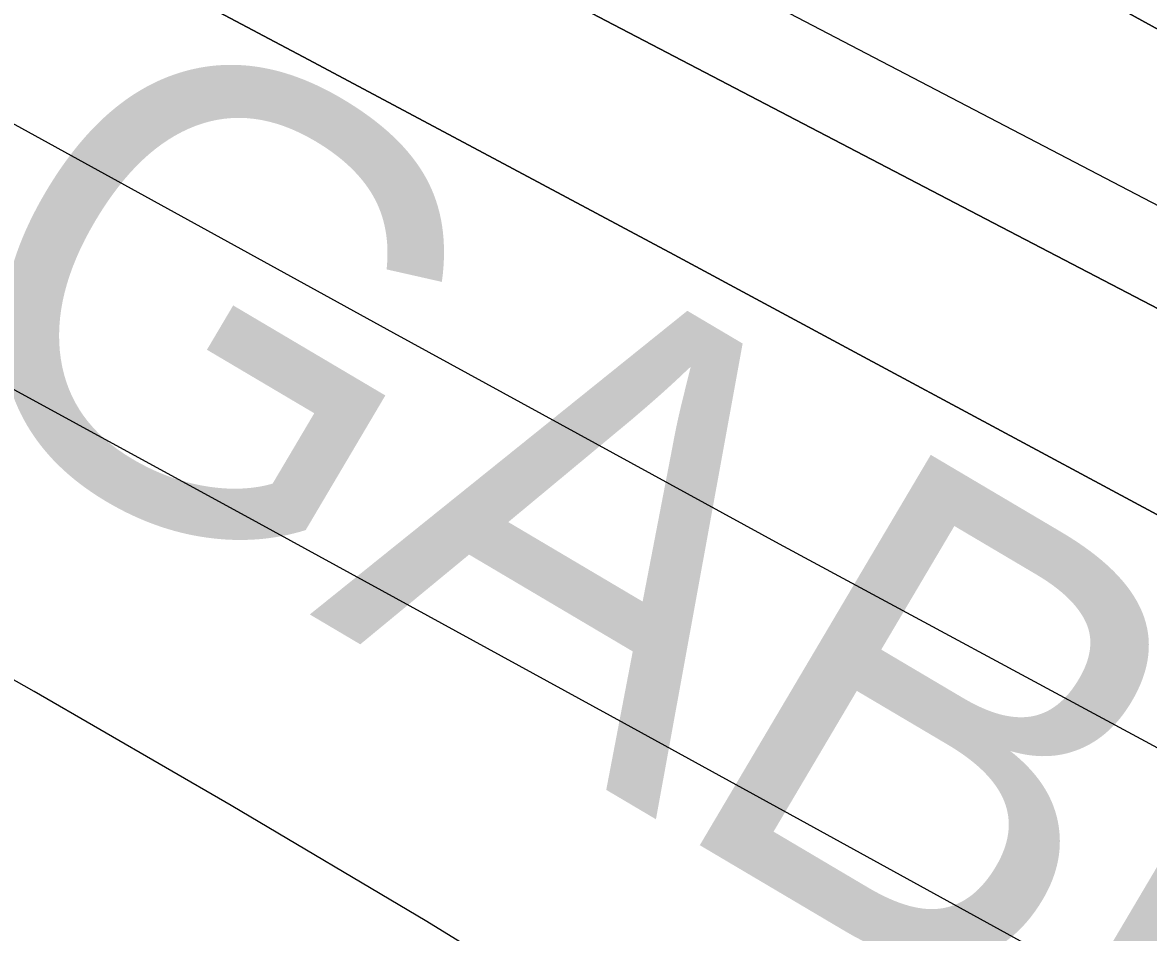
# Model space of a CAD drawing. Extents: x 3329332 to 3367211, y 631066 to 656469.
# Drawn here: x 3344512.4 to 3344760.7, y 645933.1 to 646133.7 of the extents above; entities that cross this region are included whole.
import ezdxf

# ---------------------------------------------------------------- set-up
doc = ezdxf.new("R2010")
doc.units = 0
for name, color, linetype in [('V-RIVR-EDGE', 7, 'Continuous'), ('V-RRAP-RVMT-IDEN', 7, 'Continuous'), ('V-TOPO-DPTH', 7, 'Continuous'), ('V-TOPO-MAJR', 7, 'Continuous'), ('V-TOPO-MINR', 7, 'Continuous')]:
    doc.layers.add(name, color=color, linetype=linetype)

msp = doc.modelspace()

# ---------------------------------------------------------------- linework, layer by layer
at = {"layer": 'V-RIVR-EDGE'}
msp.add_spline([(3345726.57, 645695.38), (3345710.31, 645706.66), (3345706.05, 645707.06), (3345696.75, 645709.8), (3345683.58, 645717.98), (3345672.75, 645726.92), (3345658.81, 645738.2), (3345648.74, 645743.66), (3345639.44, 645746.01), (3345632.85, 645747.96), (3345603.43, 645766.65), (3345581.36, 645780.66), (3345572.45, 645784.95), (3345555.41, 645793.91), (3345546.12, 645800.14), (3345532.56, 645805.99), (3345524.04, 645813.38), (3345515.13, 645817.28), (3345499.63, 645821.59), (3345480.65, 645830.55), (3345474.08, 645837.55), (3345464.78, 645841.06), (3345450.44, 645846.14), (3345438.05, 645851.6), (3345424.88, 645858.22), (3345414.42, 645862.13), (3345403.18, 645866.03), (3345391.56, 645870.33), (3345367.92, 645880.08), (3345352.04, 645885.94), (3345338.09, 645891.01), (3345321.82, 645896.48), (3345300.5, 645902.74), (3345290.81, 645905.48), (3345275.7, 645907.84), (3345235.77, 645916.09), (3345209.04, 645924.68), (3345182.31, 645936.38), (3345156.36, 645950.41), (3345125.38, 645971.04), (3345109.51, 645981.94), (3345099.84, 645991.66), (3345083.58, 646002.55), (3345079.71, 646004.12), (3345071.96, 646007.63), (3345058.4, 646015.41), (3345047.17, 646021.65), (3345036.72, 646027.49), (3345031.3, 646033.32), (3345026.66, 646039.15), (3345021.25, 646043.82), (3344994.52, 646058.62), (3344983.68, 646064.85), (3344981.76, 646070.67), (3344976.73, 646076.11), (3344962.01, 646083.13), (3344939.94, 646096.76), (3344923.29, 646108.05), (3344901.61, 646122.84), (3344889.61, 646131.4), (3344869.09, 646144.25), (3344864.44, 646148.52), (3344847.8, 646159.42), (3344817.21, 646179.66), (3344808.69, 646184.34), (3344794.75, 646192.13), (3344773.06, 646202.65), (3344760.28, 646211.6), (3344744.41, 646224.05), (3344736.67, 646231.44), (3344732.8, 646234.94), (3344710.73, 646245.85), (3344691.75, 646256.76), (3344677.42, 646263.39), (3344663.48, 646270.4), (3344646.44, 646279.75), (3344631.72, 646288.32), (3344630.56, 646291.04), (3344623.98, 646294.93), (3344606.17, 646307.39), (3344563.19, 646333.09), (3344534.53, 646350.22), (3344492.33, 646375.92), (3344459.03, 646398.49), (3344451.29, 646403.94), (3344437.74, 646412.51), (3344413.73, 646427.69), (3344366.48, 646453.4), (3344331.64, 646475.21), (3344309.95, 646488.06), (3344300.65, 646491.96), (3344285.55, 646498.98), (3344268.5, 646506.78), (3344249.92, 646518.84), (3344243.72, 646523.9), (3344230.17, 646531.3), (3344213.91, 646541.04), (3344196.87, 646551.55), (3344175.96, 646564.4), (3344151.17, 646577.26), (3344146.92, 646581.53), (3344142.27, 646583.87), (3344134.52, 646585.05), (3344108.56, 646594.81), (3344078.73, 646610.4), (3344072.14, 646611.19), (3344057.81, 646616.66), (3344034.96, 646628.35), (3344016.75, 646636.54), (3343996.99, 646643.95), (3343970.65, 646656.82), (3343940.06, 646673.95), (3343908.3, 646692.65), (3343880.42, 646708.23), (3343857.95, 646717.59), (3343833.55, 646728.51), (3343826.19, 646734.35), (3343819.99, 646736.69), (3343805.27, 646741.77), (3343795.97, 646746.05), (3343784.75, 646753.84), (3343774.29, 646760.84), (3343754.54, 646769.81), (3343740.98, 646776.05), (3343736.34, 646780.72), (3343730.53, 646785.77), (3343725.89, 646790.05), (3343710.4, 646800.17), (3343695.69, 646809.9), (3343682.91, 646818.85), (3343675.94, 646821.97), (3343662.77, 646826.27), (3343657.73, 646828.61), (3343655.8, 646833.27), (3343653.87, 646835.6), (3343636.83, 646843.4)], degree=3, dxfattribs=at)
at = {"layer": 'V-TOPO-DPTH'}
for points in [[(3343582.17, 646780.52), (3345321.51, 645825.29), (3345322.82, 645824.63), (3345326.73, 645822.64), (3345330.64, 645820.65), (3345333.54, 645819.15), (3345337.73, 645816.96), (3345572.4, 645693.1)], [(3343582.17, 646780.52), (3345321.51, 645825.29), (3345322.82, 645824.63), (3345326.73, 645822.64), (3345330.64, 645820.65), (3345333.54, 645819.15), (3345337.73, 645816.96), (3345572.4, 645693.1)], [(3345455.63, 645706.89), (3345347.47, 645763.55), (3345328.79, 645773.35), (3345310.11, 645783.15), (3345291.44, 645792.98), (3345272.78, 645802.81), (3345190.44, 645846.22), (3345152.38, 645866.29), (3345114.31, 645886.37), (3345076.25, 645906.45), (3345038.19, 645926.54), (3345000.11, 645946.59), (3344962.02, 645966.6), (3344923.89, 645986.55), (3344885.73, 646006.46), (3344721.33, 646092.14), (3344641.13, 646134.05), (3344560.99, 646176.05), (3344480.88, 646218.12)], [(3344480.88, 646218.12), (3344560.99, 646176.05), (3344641.13, 646134.05), (3344721.33, 646092.14), (3344885.73, 646006.46), (3344923.89, 645986.55), (3344962.02, 645966.6), (3345000.11, 645946.59), (3345038.19, 645926.54), (3345076.25, 645906.45), (3345114.31, 645886.37), (3345152.38, 645866.29), (3345190.44, 645846.22), (3345272.78, 645802.81), (3345291.44, 645792.98), (3345310.11, 645783.15), (3345328.79, 645773.35), (3345347.47, 645763.55), (3345455.63, 645706.89)], [(3346029.96, 645320.08), (3345356.65, 645712.12), (3345339.32, 645721.19), (3345335.26, 645723.31), (3345315.87, 645733.41), (3345296.5, 645743.52), (3345277.13, 645753.64), (3345257.76, 645763.77), (3345043.03, 645876.22), (3344971.52, 645913.83), (3344900.09, 645951.61), (3344828.8, 645989.63), (3344757.59, 646027.82), (3344696.91, 646060.5), (3344656.09, 646082.43), (3344615.23, 646104.3), (3344574.33, 646126.09), (3344533.4, 646147.82), (3344492.45, 646169.5)], [(3344492.45, 646169.5), (3344533.4, 646147.82), (3344574.33, 646126.09), (3344615.23, 646104.3), (3344656.09, 646082.43), (3344696.91, 646060.5), (3344757.59, 646027.82), (3344828.8, 645989.63), (3344900.09, 645951.61), (3344971.52, 645913.83), (3345043.03, 645876.22), (3345257.76, 645763.77), (3345277.13, 645753.64), (3345296.5, 645743.52), (3345315.87, 645733.41), (3345335.26, 645723.31), (3345339.32, 645721.19), (3345356.65, 645712.12), (3346029.96, 645320.08)], [(3346056.21, 645196.64), (3345334.59, 645662.33), (3345307, 645678.11), (3345279.38, 645693.82), (3345251.7, 645709.42), (3345223.98, 645724.96), (3345185, 645746.72), (3345157.85, 645761.79), (3345130.64, 645776.77), (3345103.37, 645791.62), (3345076.04, 645806.39), (3345048.67, 645821.07), (3345021.3, 645835.73), (3344993.9, 645850.36), (3344966.49, 645864.96), (3344850.15, 645926.88), (3344764.68, 645972.64), (3344679.36, 646018.69), (3344594.27, 646065.16), (3344509.34, 646111.91)], [(3346056.21, 645196.64), (3345334.59, 645662.33), (3345307, 645678.11), (3345279.38, 645693.82), (3345251.7, 645709.42), (3345223.98, 645724.96), (3345185, 645746.72), (3345157.85, 645761.79), (3345130.64, 645776.77), (3345103.37, 645791.62), (3345076.04, 645806.39), (3345048.67, 645821.07), (3345021.3, 645835.73), (3344993.9, 645850.36), (3344966.49, 645864.96), (3344850.15, 645926.88), (3344764.68, 645972.64), (3344679.36, 646018.69), (3344594.27, 646065.16), (3344509.34, 646111.91)]]:
    msp.add_lwpolyline(points, dxfattribs=at)
at = {"layer": 'V-TOPO-MAJR'}
msp.add_lwpolyline([(3345255.2, 645643.29), (3345000.72, 645783.5), (3344934.78, 645819.82), (3344868.83, 645856.13), (3344802.87, 645892.43), (3344736.9, 645928.72), (3344685.42, 645957.03), (3344645.18, 645979.13), (3344604.92, 646001.2), (3344564.64, 646023.21), (3344524.33, 646045.19), (3344484.02, 646067.16)], dxfattribs=at)
at = {"layer": 'V-TOPO-MINR'}
for points in [[(3345572.4, 645693.1), (3345337.73, 645816.96), (3345333.54, 645819.15), (3345330.64, 645820.65), (3345326.73, 645822.64), (3345322.82, 645824.63), (3345321.51, 645825.29), (3343582.17, 646780.52)], [(3345509.05, 645702.48), (3345335.43, 645793.74), (3345326.25, 645798.58), (3345317.06, 645803.41), (3345307.89, 645808.26), (3345298.71, 645813.11), (3345260.14, 645833.52), (3345240.82, 645843.72), (3345221.5, 645853.9), (3345202.16, 645864.05), (3345182.8, 645874.18), (3344282.22, 646343.99)], [(3345455.63, 645706.89), (3345347.47, 645763.55), (3345328.79, 645773.35), (3345310.11, 645783.15), (3345291.44, 645792.98), (3345272.78, 645802.81), (3345190.44, 645846.22), (3345152.38, 645866.29), (3345114.31, 645886.37), (3345076.25, 645906.45), (3345038.19, 645926.54), (3345000.11, 645946.59), (3344962.02, 645966.6), (3344923.89, 645986.55), (3344885.73, 646006.46), (3344721.33, 646092.14), (3344641.13, 646134.05), (3344560.99, 646176.05), (3344480.88, 646218.12)], [(3346029.96, 645320.08), (3345356.65, 645712.12), (3345339.32, 645721.19), (3345335.26, 645723.31), (3345315.87, 645733.41), (3345296.5, 645743.52), (3345277.13, 645753.64), (3345257.76, 645763.77), (3345043.03, 645876.22), (3344971.52, 645913.83), (3344900.09, 645951.61), (3344828.8, 645989.63), (3344757.59, 646027.82), (3344696.91, 646060.5), (3344656.09, 646082.43), (3344615.23, 646104.3), (3344574.33, 646126.09), (3344533.4, 646147.82), (3344492.45, 646169.5)], [(3345203.73, 645593.69), (3344959.9, 645712.01), (3344927, 645728.89), (3344894.65, 645746.72), (3344863.12, 645765.96), (3344832.14, 645786.14), (3344801.49, 645806.92), (3344770.72, 645827.53), (3344739.8, 645847.89), (3344708.76, 645868.08), (3344686.67, 645882.32), (3344644.28, 645909.15), (3344601.6, 645935.47), (3344558.46, 645961.06), (3344515.03, 645986.16), (3344217.47, 646154.7)], [(3346056.21, 645196.64), (3345334.59, 645662.33), (3345307, 645678.11), (3345279.38, 645693.82), (3345251.7, 645709.42), (3345223.98, 645724.96), (3345185, 645746.72), (3345157.85, 645761.79), (3345130.64, 645776.77), (3345103.37, 645791.62), (3345076.04, 645806.39), (3345048.67, 645821.07), (3345021.3, 645835.73), (3344993.9, 645850.36), (3344966.49, 645864.96), (3344850.15, 645926.88), (3344764.68, 645972.64), (3344679.36, 646018.69), (3344594.27, 646065.16), (3344509.34, 646111.91)]]:
    msp.add_lwpolyline(points, dxfattribs=at)

# ---------------------------------------------------------------- texts
at = {"layer": 'V-RRAP-RVMT-IDEN'}
msp.add_text(' GABRIEL', height=100, rotation=329.3891, dxfattribs=at).set_placement((3344454.06, 646075.18))

doc.saveas('drawing.dxf')
